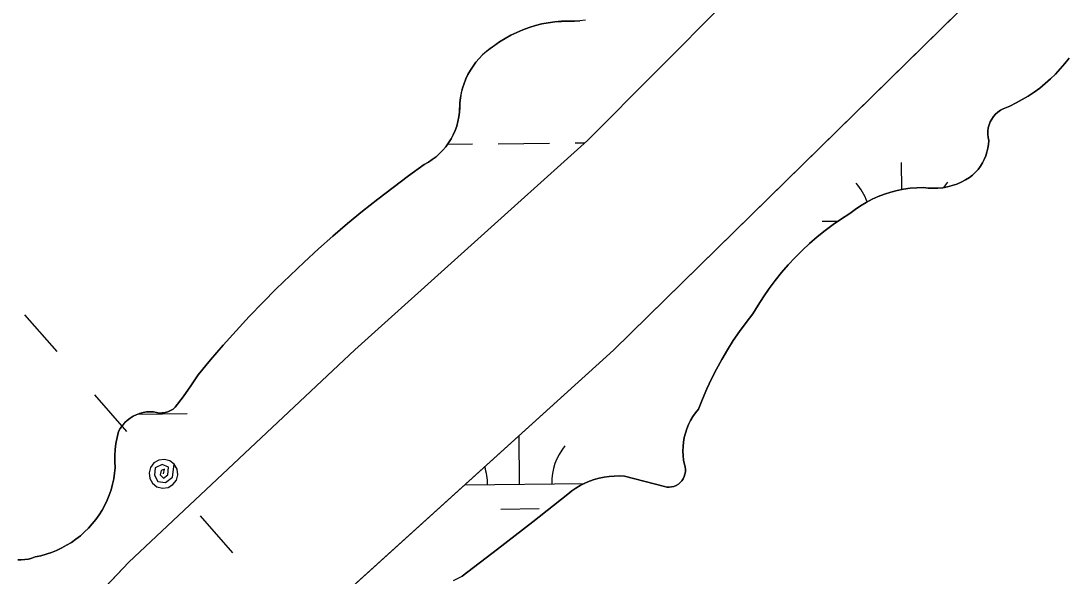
# Model space of a CAD drawing. Extents: x 3684037 to 3722149, y 433263 to 459021.
# Drawn here: x 3713459 to 3714112, y 456165 to 456511 of the extents above; entities that cross this region are included whole.
import ezdxf

# ---------------------------------------------------------------- set-up
doc = ezdxf.new("R2010")
doc.units = 0
for name, color, linetype in [('V-TOPO-SHOR', 7, 'Continuous'), ('V-UTIL-LINE', 7, 'Continuous'), ('V-WETL-SWMP', 7, 'Continuous')]:
    doc.layers.add(name, color=color, linetype=linetype)

msp = doc.modelspace()

# ---------------------------------------------------------------- linework, layer by layer
at = {"layer": 'V-TOPO-SHOR'}
for points in [[(3712838.24, 456519.74), (3712841.34, 456516.45), (3713155.6, 456161.86), (3713291.2, 455996.29), (3713307.2, 455984.21), (3713317.37, 455982.39), (3713327.56, 455982.27), (3713337.77, 455983.84), (3713346.31, 455987.14), (3713353.14, 455990.45), (3713359.15, 455995.48), (3713422.83, 456064.36), (3713526.07, 456173.54), (3713666.97, 456306.05), (3713812.09, 456436.81), (3713898.07, 456523.26), (3714067.15, 456668.17), (3714214.94, 456809.09), (3714388.33, 456959.89)], [(3713389.65, 455918.67), (3713532.08, 456037.56), (3713828.35, 456305.8), (3714087.08, 456560.05), (3714409.28, 456865.36)], [(3713810.76, 456511.79), (3713807.37, 456511.34), (3713803.96, 456511.1), (3713799.86, 456511.21), (3713795.76, 456511.1), (3713791.67, 456510.76), (3713787.6, 456510.21), (3713783.57, 456509.43), (3713779.58, 456508.45), (3713775.66, 456507.24), (3713771.81, 456505.84), (3713768.03, 456504.22), (3713764.35, 456502.41), (3713760.77, 456500.4), (3713757.31, 456498.2), (3713753.97, 456495.81), (3713751.42, 456494.1), (3713749, 456492.21), (3713746.7, 456490.17), (3713744.55, 456487.98), (3713742.54, 456485.66), (3713740.7, 456483.2), (3713739.03, 456480.63), (3713737.53, 456477.95), (3713736.21, 456475.17), (3713735.08, 456472.32), (3713734.15, 456469.39), (3713733.41, 456466.41), (3713732.88, 456463.39), (3713732.55, 456460.33), (3713732.42, 456457.26), (3713732.26, 456454.34), (3713731.9, 456451.43), (3713731.33, 456448.56), (3713730.55, 456445.74), (3713729.57, 456442.98), (3713728.4, 456440.3), (3713727.03, 456437.71), (3713725.48, 456435.22), (3713723.76, 456432.86), (3713721.87, 456430.62), (3713719.82, 456428.53), (3713717.63, 456426.59), (3713715.3, 456424.81), (3713712.85, 456423.2), (3713710.29, 456421.78), (3713700.5, 456414.72), (3713690.83, 456407.49)], [(3713941.49, 456363.65), (3713945.93, 456368.1), (3713950.52, 456372.38), (3713955.27, 456376.51), (3713960.15, 456380.46), (3713965.17, 456384.24), (3713970.33, 456387.84), (3713975.6, 456391.25), (3713978.9, 456393.73), (3713982.34, 456396.02), (3713985.89, 456398.12), (3713989.56, 456400.01), (3713993.33, 456401.7), (3713997.19, 456403.18), (3714001.12, 456404.43), (3714005.12, 456405.47), (3714009.16, 456406.28), (3714013.25, 456406.87), (3714017.37, 456407.23), (3714021.49, 456407.36), (3714024.48, 456407.01), (3714027.49, 456406.88), (3714030.5, 456406.97), (3714033.5, 456407.28), (3714036.46, 456407.81), (3714039.37, 456408.56), (3714042.23, 456409.53), (3714045, 456410.7), (3714047.68, 456412.07), (3714050.25, 456413.64), (3714052.15, 456415.18), (3714053.92, 456416.87), (3714055.54, 456418.71), (3714057, 456420.67), (3714058.3, 456422.74), (3714059.42, 456424.92), (3714060.36, 456427.18), (3714061.11, 456429.5), (3714061.67, 456431.89), (3714062.03, 456434.31), (3714062.2, 456436.75), (3714061.79, 456438.67), (3714061.6, 456440.63), (3714061.65, 456442.6), (3714061.92, 456444.55), (3714062.42, 456446.46), (3714063.14, 456448.29), (3714064.07, 456450.03), (3714065.19, 456451.64), (3714066.49, 456453.12), (3714067.96, 456454.43), (3714069.57, 456455.57), (3714071.3, 456456.51), (3714075.32, 456458.22), (3714079.26, 456460.13), (3714083.1, 456462.21), (3714086.84, 456464.46), (3714090.48, 456466.89), (3714094, 456469.48), (3714097.39, 456472.24), (3714100.66, 456475.14), (3714103.79, 456478.2), (3714106.77, 456481.39), (3714109.6, 456484.72), (3714112.28, 456488.18)], [(3713690.83, 456407.49), (3713681.28, 456400.11), (3713671.85, 456392.57), (3713662.55, 456384.87), (3713653.39, 456377.02), (3713644.35, 456369.02), (3713635.44, 456360.87), (3713626.68, 456352.57), (3713618.06, 456344.12), (3713609.57, 456335.54), (3713601.23, 456326.81), (3713593.04, 456317.94), (3713585, 456308.94), (3713577.1, 456299.81), (3713569.36, 456290.54), (3713564.83, 456283.61), (3713560.06, 456276.84), (3713555.06, 456270.24), (3713553.66, 456269.09), (3713552.12, 456268.14), (3713550.46, 456267.41), (3713548.73, 456266.92), (3713546.93, 456266.66), (3713545.12, 456266.64), (3713543.33, 456266.87), (3713541.58, 456267.35), (3713539.36, 456267.43), (3713537.15, 456267.3), (3713534.96, 456266.95), (3713532.82, 456266.37), (3713530.74, 456265.59), (3713528.76, 456264.6), (3713526.88, 456263.42), (3713525.13, 456262.05), (3713523.52, 456260.52), (3713522.08, 456258.84), (3713520.82, 456257.02), (3713519.74, 456255.08), (3713518.75, 456251.4), (3713518.01, 456247.67), (3713517.53, 456243.89), (3713517.31, 456240.09), (3713517.34, 456236.29), (3713517.63, 456232.49), (3713517.28, 456229.01), (3713516.73, 456225.56), (3713515.98, 456222.15), (3713515.04, 456218.78), (3713513.91, 456215.47), (3713512.59, 456212.24), (3713511.09, 456209.08), (3713509.41, 456206.02), (3713507.56, 456203.05), (3713505.53, 456200.2), (3713503.35, 456197.47), (3713501.02, 456194.87), (3713498.54, 456192.4), (3713495.93, 456190.08), (3713493.18, 456187.92), (3713490.32, 456185.91), (3713487.35, 456184.08), (3713484.27, 456182.41), (3713481.11, 456180.93), (3713477.87, 456179.63), (3713474.55, 456178.51), (3713471.18, 456177.59), (3713467.76, 456176.86), (3713465.68, 456176.07), (3713463.52, 456175.49), (3713461.31, 456175.14), (3713459.09, 456175.01), (3713456.86, 456175.1)], [(3713728.5, 456162.03), (3713733.91, 456164.9), (3713756.05, 456181.71), (3713778.01, 456198.77), (3713799.79, 456216.07), (3713802.27, 456218.03), (3713804.88, 456219.82), (3713807.6, 456221.43), (3713810.43, 456222.86), (3713813.33, 456224.1), (3713816.32, 456225.15), (3713819.37, 456226.01), (3713822.46, 456226.65), (3713825.6, 456227.1), (3713828.75, 456227.34), (3713831.91, 456227.36), (3713835.08, 456227.19), (3713859.98, 456220.69), (3713861.48, 456220.41), (3713863, 456220.35), (3713864.52, 456220.51), (3713865.99, 456220.89), (3713867.4, 456221.47), (3713868.7, 456222.26), (3713869.88, 456223.23), (3713870.9, 456224.36), (3713871.75, 456225.62), (3713872.41, 456227), (3713872.85, 456228.45), (3713873.09, 456229.96), (3713873.09, 456231.48), (3713872.88, 456232.99), (3713872.45, 456234.45), (3713871.95, 456237.24), (3713871.64, 456240.07), (3713871.54, 456242.91), (3713871.64, 456245.74), (3713871.93, 456248.56), (3713872.43, 456251.36), (3713873.13, 456254.11), (3713874.02, 456256.81), (3713875.1, 456259.43), (3713876.37, 456261.97), (3713877.81, 456264.42), (3713879.42, 456266.75), (3713881.2, 456268.97), (3713883.7, 456275.39), (3713886.41, 456281.72), (3713889.32, 456287.96), (3713892.43, 456294.11), (3713895.75, 456300.14), (3713899.25, 456306.07), (3713902.95, 456311.88), (3713906.84, 456317.57), (3713910.91, 456323.13), (3713915.16, 456328.55), (3713918.38, 456333.95), (3713921.78, 456339.23), (3713925.38, 456344.38), (3713929.15, 456349.41), (3713933.09, 456354.3), (3713937.21, 456359.05), (3713941.49, 456363.65)]]:
    msp.add_lwpolyline(points, dxfattribs=at)
at = {"layer": 'V-UTIL-LINE'}
for points in [[(3713461.14, 456327.9), (3713481.15, 456304.96)], [(3713504.7, 456277.97), (3713524.72, 456255.03)], [(3713547.68, 456228.72), (3713548.39, 456231.51), (3713546.21, 456230.68), (3713545.6, 456228.01), (3713547.76, 456226.03), (3713550.42, 456228.14), (3713550.86, 456232.8), (3713546.97, 456234.56), (3713542.58, 456232.45), (3713542.04, 456227.9), (3713544.18, 456223.98), (3713548.94, 456223.2), (3713553.3, 456226.57), (3713554.46, 456234.64), (3713551.68, 456236.78), (3713548.29, 456237.7), (3713544.81, 456237.25), (3713541.76, 456235.5), (3713539.62, 456232.72), (3713538.7, 456229.33), (3713539.15, 456225.85), (3713540.9, 456222.8), (3713543.68, 456220.66), (3713547.07, 456219.74), (3713550.55, 456220.19), (3713553.6, 456221.94), (3713555.74, 456224.72), (3713556.66, 456228.11), (3713556.21, 456231.59), (3713554.46, 456234.64)], [(3713570.64, 456202.41), (3713590.66, 456179.47)]]:
    msp.add_lwpolyline(points, dxfattribs=at)
at = {"layer": 'V-WETL-SWMP'}
for p, q in [((3713828.35, 456305.8), (3714087.08, 456560.05)), ((3713898.07, 456523.26), (3713812.09, 456436.81)), ((3713775.66, 456507.25), (3713779.58, 456508.45)), ((3713779.58, 456508.45), (3713783.57, 456509.43)), ((3713783.57, 456509.43), (3713787.6, 456510.21)), ((3713787.6, 456510.21), (3713791.67, 456510.76)), ((3713791.67, 456510.76), (3713795.76, 456511.09)), ((3713795.76, 456511.09), (3713799.86, 456511.21)), ((3713799.86, 456511.21), (3713803.96, 456511.1)), ((3713803.96, 456511.1), (3713807.37, 456511.34)), ((3713760.77, 456500.4), (3713764.35, 456502.41)), ((3713764.35, 456502.41), (3713768.03, 456504.22)), ((3713768.03, 456504.22), (3713771.81, 456505.84)), ((3713771.81, 456505.84), (3713775.66, 456507.25)), ((3713751.42, 456494.1), (3713757.31, 456498.2)), ((3713757.31, 456498.2), (3713760.77, 456500.4)), ((3713744.55, 456487.99), (3713746.7, 456490.17)), ((3713746.7, 456490.17), (3713748.99, 456492.21)), ((3713748.99, 456492.21), (3713751.42, 456494.1)), ((3713739.03, 456480.63), (3713740.7, 456483.2)), ((3713740.7, 456483.2), (3713742.55, 456485.66)), ((3713742.55, 456485.66), (3713744.55, 456487.99)), ((3714109.6, 456484.72), (3714106.77, 456481.39)), ((3714112.28, 456488.18), (3714109.6, 456484.72)), ((3713736.21, 456475.17), (3713737.53, 456477.95)), ((3713737.53, 456477.95), (3713739.03, 456480.63)), ((3714103.79, 456478.2), (3714100.66, 456475.14)), ((3714106.77, 456481.39), (3714103.79, 456478.2)), ((3713733.42, 456466.41), (3713734.15, 456469.39)), ((3713734.15, 456469.39), (3713735.09, 456472.31)), ((3713735.09, 456472.31), (3713736.21, 456475.17)), ((3714094, 456469.48), (3714090.48, 456466.89)), ((3714097.39, 456472.24), (3714094, 456469.48)), ((3714100.66, 456475.14), (3714097.39, 456472.24)), ((3713732.55, 456460.33), (3713732.88, 456463.39)), ((3713732.88, 456463.39), (3713733.42, 456466.41)), ((3714086.84, 456464.46), (3714083.1, 456462.21)), ((3714090.48, 456466.89), (3714086.84, 456464.46)), ((3713732.26, 456454.34), (3713732.55, 456460.33)), ((3714071.3, 456456.51), (3714069.57, 456455.57)), ((3714075.32, 456458.22), (3714071.3, 456456.51)), ((3714079.25, 456460.13), (3714075.32, 456458.22)), ((3714083.1, 456462.21), (3714079.25, 456460.13)), ((3713731.33, 456448.56), (3713731.9, 456451.43)), ((3713731.9, 456451.43), (3713732.26, 456454.34)), ((3714064.07, 456450.03), (3714063.14, 456448.29)), ((3714065.19, 456451.64), (3714064.07, 456450.03)), ((3714066.49, 456453.12), (3714065.19, 456451.64)), ((3714067.96, 456454.43), (3714066.49, 456453.12)), ((3714069.57, 456455.57), (3714067.96, 456454.43)), ((3713728.4, 456440.3), (3713729.57, 456442.98)), ((3713729.57, 456442.98), (3713730.55, 456445.74)), ((3713730.55, 456445.74), (3713731.33, 456448.56)), ((3714061.92, 456444.55), (3714061.65, 456442.6)), ((3714062.42, 456446.46), (3714061.92, 456444.55)), ((3714063.14, 456448.29), (3714062.42, 456446.46)), ((3713812.09, 456436.81), (3713666.97, 456306.05)), ((3713725.48, 456435.22), (3713727.03, 456437.71)), ((3713727.03, 456437.71), (3713728.4, 456440.3)), ((3714061.65, 456442.6), (3714061.6, 456440.63)), ((3714061.6, 456440.63), (3714061.79, 456438.67)), ((3714061.79, 456438.67), (3714062.2, 456436.75)), ((3714062.2, 456436.75), (3714062.03, 456434.31)), ((3713719.82, 456428.53), (3713721.87, 456430.62)), ((3713721.87, 456430.62), (3713723.76, 456432.86)), ((3713723.76, 456432.86), (3713725.48, 456435.22)), ((3713724.86, 456434.37), (3713740.45, 456434.55)), ((3713756.45, 456434.74), (3713788.45, 456435.11)), ((3713804.45, 456435.29), (3713810.49, 456435.36)), ((3714061.67, 456431.89), (3714061.11, 456429.5)), ((3714062.03, 456434.31), (3714061.67, 456431.89)), ((3713712.85, 456423.2), (3713715.3, 456424.81)), ((3713715.3, 456424.81), (3713717.63, 456426.59)), ((3713717.63, 456426.59), (3713719.82, 456428.53)), ((3714059.42, 456424.92), (3714058.3, 456422.74)), ((3714060.36, 456427.18), (3714059.42, 456424.92)), ((3714061.11, 456429.5), (3714060.36, 456427.18)), ((3713700.5, 456414.72), (3713710.29, 456421.78)), ((3713710.29, 456421.78), (3713712.85, 456423.2)), ((3714008.11, 456406.07), (3714007.92, 456422.92)), ((3714053.92, 456416.87), (3714052.15, 456415.18)), ((3714055.54, 456418.71), (3714053.92, 456416.87)), ((3714057, 456420.67), (3714055.54, 456418.71)), ((3714058.3, 456422.74), (3714057, 456420.67)), ((3713690.83, 456407.49), (3713700.5, 456414.72)), ((3714045, 456410.7), (3714042.23, 456409.53)), ((3714047.68, 456412.07), (3714045, 456410.7)), ((3714050.25, 456413.64), (3714047.68, 456412.07)), ((3714052.15, 456415.18), (3714050.25, 456413.64)), ((3713681.28, 456400.11), (3713690.83, 456407.49)), ((3714001.12, 456404.43), (3713997.19, 456403.18)), ((3714005.12, 456405.47), (3714001.12, 456404.43)), ((3714009.16, 456406.28), (3714005.12, 456405.47)), ((3714013.25, 456406.87), (3714009.16, 456406.28)), ((3714017.37, 456407.23), (3714013.25, 456406.87)), ((3714021.49, 456407.36), (3714017.37, 456407.23)), ((3714024.48, 456407.01), (3714021.49, 456407.36)), ((3714027.49, 456406.88), (3714024.48, 456407.01)), ((3714030.5, 456406.97), (3714027.49, 456406.88)), ((3714033.5, 456407.28), (3714030.5, 456406.97)), ((3714036.46, 456407.81), (3714033.5, 456407.28)), ((3714039.37, 456408.56), (3714036.46, 456407.81)), ((3714042.23, 456409.53), (3714039.37, 456408.56)), ((3713671.85, 456392.57), (3713681.28, 456400.11)), ((3713985.89, 456398.12), (3713982.34, 456396.02)), ((3713989.56, 456400.01), (3713985.89, 456398.12)), ((3713993.33, 456401.7), (3713989.56, 456400.01)), ((3713997.19, 456403.18), (3713993.33, 456401.7)), ((3713662.55, 456384.87), (3713671.85, 456392.57)), ((3713975.6, 456391.25), (3713970.32, 456387.84)), ((3713978.9, 456393.73), (3713975.6, 456391.25)), ((3713982.34, 456396.02), (3713978.9, 456393.73)), ((3713653.38, 456377.02), (3713662.55, 456384.87)), ((3713958.34, 456386.34), (3713968.35, 456386.45)), ((3713965.17, 456384.24), (3713960.15, 456380.46)), ((3713970.32, 456387.84), (3713965.17, 456384.24)), ((3713960.15, 456380.46), (3713955.26, 456376.51)), ((3713644.35, 456369.02), (3713653.38, 456377.02)), ((3713950.52, 456372.38), (3713945.93, 456368.1)), ((3713955.26, 456376.51), (3713950.52, 456372.38)), ((3713635.45, 456360.87), (3713644.35, 456369.02)), ((3713945.93, 456368.1), (3713941.49, 456363.65)), ((3713626.68, 456352.57), (3713635.45, 456360.87)), ((3713937.21, 456359.05), (3713933.09, 456354.3)), ((3713941.49, 456363.65), (3713937.21, 456359.05)), ((3713618.05, 456344.12), (3713626.68, 456352.57)), ((3713933.09, 456354.3), (3713929.15, 456349.41)), ((3713929.15, 456349.41), (3713925.38, 456344.38)), ((3713609.57, 456335.54), (3713618.05, 456344.12)), ((3713921.78, 456339.23), (3713918.38, 456333.94)), ((3713925.38, 456344.38), (3713921.78, 456339.23)), ((3713601.23, 456326.81), (3713609.57, 456335.54)), ((3713918.38, 456333.94), (3713915.16, 456328.55)), ((3713593.04, 456317.94), (3713601.23, 456326.81)), ((3713915.16, 456328.55), (3713910.91, 456323.13)), ((3713910.91, 456323.13), (3713906.84, 456317.57)), ((3713585, 456308.94), (3713593.04, 456317.94)), ((3713906.84, 456317.57), (3713902.95, 456311.88)), ((3713666.97, 456306.05), (3713526.07, 456173.54)), ((3713532.08, 456037.56), (3713828.35, 456305.8)), ((3713577.1, 456299.81), (3713585, 456308.94)), ((3713899.25, 456306.07), (3713895.75, 456300.14)), ((3713902.95, 456311.88), (3713899.25, 456306.07)), ((3713569.36, 456290.54), (3713577.1, 456299.81)), ((3713895.75, 456300.14), (3713892.43, 456294.1)), ((3713892.43, 456294.1), (3713889.32, 456287.96)), ((3713564.84, 456283.61), (3713569.36, 456290.54)), ((3713889.32, 456287.96), (3713886.41, 456281.72)), ((3713560.07, 456276.84), (3713564.84, 456283.61)), ((3713886.41, 456281.72), (3713883.7, 456275.39)), ((3713555.06, 456270.24), (3713560.07, 456276.84)), ((3713883.7, 456275.39), (3713881.2, 456268.97)), ((3713532.82, 456266.37), (3713534.96, 456266.95)), ((3713534.96, 456266.95), (3713537.15, 456267.3)), ((3713537.15, 456267.3), (3713539.37, 456267.43)), ((3713539.37, 456267.43), (3713541.58, 456267.35)), ((3713541.58, 456267.35), (3713543.33, 456266.87)), ((3713543.33, 456266.87), (3713545.12, 456266.64)), ((3713545.12, 456266.64), (3713546.93, 456266.66)), ((3713546.93, 456266.66), (3713548.73, 456266.92)), ((3713548.73, 456266.92), (3713550.47, 456267.41)), ((3713550.47, 456267.41), (3713552.12, 456268.14)), ((3713552.12, 456268.14), (3713553.66, 456269.09)), ((3713553.66, 456269.09), (3713555.06, 456270.24)), ((3713879.42, 456266.75), (3713877.81, 456264.42)), ((3713881.2, 456268.97), (3713879.42, 456266.75)), ((3713522.08, 456258.84), (3713523.53, 456260.52)), ((3713523.53, 456260.52), (3713525.13, 456262.06)), ((3713525.13, 456262.06), (3713526.88, 456263.42)), ((3713526.88, 456263.42), (3713528.76, 456264.6)), ((3713528.76, 456264.6), (3713530.74, 456265.59)), ((3713530.74, 456265.59), (3713532.82, 456266.37)), ((3713531.66, 456265.94), (3713562.4, 456266.29)), ((3713876.37, 456261.97), (3713875.1, 456259.43)), ((3713877.81, 456264.42), (3713876.37, 456261.97)), ((3713518.75, 456251.4), (3713519.74, 456255.08)), ((3713519.74, 456255.08), (3713520.82, 456257.02)), ((3713520.82, 456257.02), (3713522.08, 456258.84)), ((3713873.13, 456254.11), (3713872.43, 456251.36)), ((3713874.02, 456256.81), (3713873.13, 456254.11)), ((3713875.1, 456259.43), (3713874.02, 456256.81)), ((3713517.53, 456243.89), (3713518.01, 456247.67)), ((3713518.01, 456247.67), (3713518.75, 456251.4)), ((3713769.76, 456222.27), (3713769.41, 456252.44)), ((3713871.93, 456248.56), (3713871.64, 456245.74)), ((3713872.43, 456251.36), (3713871.93, 456248.56)), ((3713517.31, 456240.09), (3713517.53, 456243.89)), ((3713871.64, 456245.74), (3713871.54, 456242.9)), ((3713871.54, 456242.9), (3713871.64, 456240.07)), ((3713517.34, 456236.29), (3713517.31, 456240.09)), ((3713517.63, 456232.49), (3713517.34, 456236.29)), ((3713871.64, 456240.07), (3713871.95, 456237.25)), ((3713871.95, 456237.25), (3713872.45, 456234.45)), ((3713872.45, 456234.45), (3713872.88, 456232.99)), ((3713516.73, 456225.56), (3713517.28, 456229.01)), ((3713517.28, 456229.01), (3713517.63, 456232.49)), ((3713828.75, 456227.34), (3713825.6, 456227.1)), ((3713831.91, 456227.36), (3713828.75, 456227.34)), ((3713835.07, 456227.18), (3713831.91, 456227.36)), ((3713872.85, 456228.45), (3713872.4, 456227)), ((3713873.08, 456229.96), (3713872.85, 456228.45)), ((3713872.88, 456232.99), (3713873.09, 456231.48)), ((3713873.09, 456231.48), (3713873.08, 456229.96)), ((3713515.04, 456218.78), (3713515.98, 456222.15)), ((3713515.98, 456222.15), (3713516.73, 456225.56)), ((3713735.65, 456221.87), (3713810.19, 456222.74)), ((3713807.6, 456221.43), (3713804.88, 456219.82)), ((3713810.43, 456222.86), (3713807.6, 456221.43)), ((3713813.33, 456224.1), (3713810.43, 456222.86)), ((3713816.32, 456225.15), (3713813.33, 456224.1)), ((3713819.37, 456226.01), (3713816.32, 456225.15)), ((3713822.46, 456226.65), (3713819.37, 456226.01)), ((3713825.6, 456227.1), (3713822.46, 456226.65)), ((3713859.98, 456220.69), (3713835.07, 456227.18)), ((3713861.48, 456220.41), (3713859.98, 456220.69)), ((3713865.99, 456220.89), (3713864.52, 456220.51)), ((3713867.4, 456221.47), (3713865.99, 456220.89)), ((3713868.7, 456222.26), (3713867.4, 456221.47)), ((3713869.88, 456223.23), (3713868.7, 456222.26)), ((3713870.9, 456224.36), (3713869.88, 456223.23)), ((3713871.75, 456225.62), (3713870.9, 456224.36)), ((3713872.4, 456227), (3713871.75, 456225.62)), ((3713512.59, 456212.24), (3713513.91, 456215.47)), ((3713513.91, 456215.47), (3713515.04, 456218.78)), ((3713799.79, 456216.07), (3713778.01, 456198.77)), ((3713802.27, 456218.03), (3713799.79, 456216.07)), ((3713804.88, 456219.82), (3713802.27, 456218.03)), ((3713863, 456220.35), (3713861.48, 456220.41)), ((3713864.52, 456220.51), (3713863, 456220.35)), ((3713509.41, 456206.02), (3713511.09, 456209.08)), ((3713511.09, 456209.08), (3713512.59, 456212.24)), ((3713505.53, 456200.2), (3713507.55, 456203.06)), ((3713507.55, 456203.06), (3713509.41, 456206.02)), ((3713757.94, 456206.7), (3713781.94, 456206.98)), ((3713498.54, 456192.4), (3713501.02, 456194.87)), ((3713501.02, 456194.87), (3713503.35, 456197.47)), ((3713503.35, 456197.47), (3713505.53, 456200.2)), ((3713778.01, 456198.77), (3713756.05, 456181.71)), ((3713493.18, 456187.92), (3713495.93, 456190.09)), ((3713495.93, 456190.09), (3713498.54, 456192.4)), ((3713481.11, 456180.93), (3713484.27, 456182.41)), ((3713484.27, 456182.41), (3713487.35, 456184.08)), ((3713487.35, 456184.08), (3713490.32, 456185.92)), ((3713490.32, 456185.92), (3713493.18, 456187.92)), ((3713756.05, 456181.71), (3713733.91, 456164.9)), ((3713456.86, 456175.1), (3713459.09, 456175.01)), ((3713459.09, 456175.01), (3713461.32, 456175.14)), ((3713461.32, 456175.14), (3713463.52, 456175.49)), ((3713463.52, 456175.49), (3713465.68, 456176.07)), ((3713465.68, 456176.07), (3713467.76, 456176.86)), ((3713467.76, 456176.86), (3713471.18, 456177.59)), ((3713471.18, 456177.59), (3713474.55, 456178.51)), ((3713474.55, 456178.51), (3713477.87, 456179.63)), ((3713477.87, 456179.63), (3713481.11, 456180.93)), ((3713526.07, 456173.54), (3713422.83, 456064.36))]:
    msp.add_line(p, q, dxfattribs=at)
for centre, start, end in [((3714063.57, 456388.04), 139.89486, 146.69139), ((3713953.09, 456386.75), 19.23282, 41.43853), ((3713825, 456223.39), 139.89486, 181.43852), ((3713714.52, 456222.1), 359.89487, 18.1239)]:
    msp.add_arc(centre, 35.25, start, end, dxfattribs=at)

doc.saveas('drawing.dxf')
